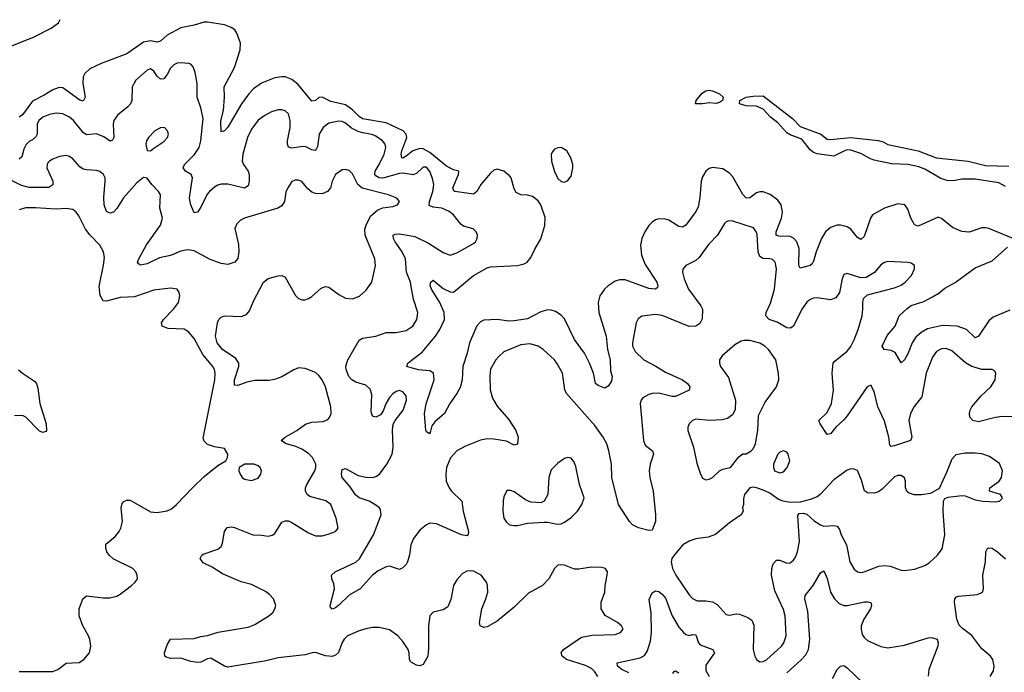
# Model space of a CAD drawing. Header units: inches. Extents: x 1682530 to 1839546, y 640742 to 791647.
# Tile 535 of 656: x 1797674 to 1803523, y 645634 to 649509. Entities that reach past the tile are written whole.
import ezdxf

# ---------------------------------------------------------------- set-up
doc = ezdxf.new("R2010")
doc.units = ezdxf.units.IN
doc.header["$MEASUREMENT"] = 0
doc.layers.add('B7694', color=7, linetype='Continuous')
doc.layers.add('B8604', color=7, linetype='Continuous')

msp = doc.modelspace()

# ---------------------------------------------------------------- linework, layer by layer
at = {"layer": 'B7694', "color": 5}
for points, elevation in [([(1797530, 649317.1), (1797755, 649405), (1797861.6, 649458.4), (1797903.6, 649490), (1797913.7, 649510)], 420), ([(1800000, 648723.1), (1799970, 648698), (1799950, 648687.4), (1799943.5, 648690), (1799940.2, 648710), (1799943.7, 648730), (1799972.8, 648810), (1799969.9, 648830), (1799951.4, 648850), (1799850, 648896.6), (1799710, 648919.9), (1799690, 648933.6), (1799650, 648974.7), (1799610, 649003.3), (1799522.7, 649022.7), (1799470, 649049.8), (1799450, 649046.4), (1799430, 649029.7), (1799410, 649025.1), (1799325.9, 649125.9), (1799290, 649153.3), (1799250, 649169.8), (1799230, 649170.7), (1799190, 649163.2), (1799110, 649133.2), (1799061.9, 649098.1), (1799035.5, 649070), (1798992.1, 649010), (1798910, 648871.3), (1798890, 648849.6), (1798870, 648844), (1798869.2, 648909.2), (1798883.4, 648970), (1798889.9, 649050), (1798887.6, 649110), (1798950, 649226.4), (1798983.8, 649330), (1798985.6, 649370), (1798963.5, 649430), (1798951, 649450), (1798930, 649463.7), (1798890, 649478.5), (1798790, 649495.6), (1798770, 649494.6), (1798710, 649476.5), (1798630, 649461), (1798550, 649418.1), (1798510, 649381.6), (1798490, 649376.8), (1798450, 649384.8), (1798410, 649375.3), (1798310, 649305.7), (1798157.8, 649250), (1798090, 649217.2), (1798060.6, 649190), (1798050.2, 649170), (1798048.9, 649130), (1798062.8, 649050), (1798050, 649026), (1798030, 649031), (1797930, 649105.3), (1797907.6, 649107.6), (1797870, 649093.6), (1797819, 649061), (1797750, 649025.8), (1797690, 648945.4), (1797670, 648930.4)], 420), ([(1800000, 648589.6), (1799950, 648598.2), (1799930, 648597), (1799830, 648568.6), (1799808.6, 648570), (1799790, 648581.3), (1799783.4, 648590), (1799784.4, 648610), (1799809.9, 648650), (1799839.3, 648710), (1799848.2, 648750), (1799844.1, 648770), (1799829.8, 648790), (1799790, 648818.4), (1799767.8, 648827.8), (1799710, 648836.6), (1799684.8, 648844.8), (1799645.6, 648865.6), (1799610, 648895.8), (1799590, 648905.8), (1799570, 648907.8), (1799510, 648894.8), (1799476.9, 648870), (1799452.3, 648830), (1799442.7, 648757.3), (1799430, 648733.6), (1799426.4, 648733.6), (1799410, 648736), (1799374.4, 648754.4), (1799357.2, 648757.2), (1799290, 648747.3), (1799270, 648752.3), (1799263.8, 648770), (1799264.6, 648790), (1799279.8, 648870), (1799281.2, 648910), (1799270.6, 648950.6), (1799250, 648967.8), (1799230, 648974.7), (1799210, 648973.7), (1799170, 648961.7), (1799130, 648941), (1799090, 648913.7), (1799050, 648858.9), (1799027.8, 648810), (1798999.3, 648710), (1798995.5, 648670), (1799003.9, 648650), (1799030.8, 648610.8), (1799037.8, 648590), (1799037.6, 648550), (1799030, 648522), (1799010, 648509.8), (1798910, 648533.6), (1798870, 648532.5), (1798850, 648526), (1798830, 648515.5), (1798800.2, 648490), (1798787.5, 648472.5), (1798750, 648395.6), (1798730, 648366.6), (1798710, 648362), (1798689.8, 648409.8), (1798682, 648450), (1798700.3, 648570), (1798692.4, 648590), (1798658.4, 648610), (1798645.1, 648630), (1798653.3, 648650), (1798711.6, 648708.4), (1798739.9, 648750), (1798750.4, 648789.6), (1798762.7, 648922.7), (1798750, 648986.6), (1798728.7, 649050), (1798727.7, 649130), (1798715.3, 649195.3), (1798703.6, 649230), (1798690, 649245.1), (1798679, 649250), (1798630, 649253.8), (1798610, 649250.8), (1798590, 649241), (1798570, 649222.4), (1798550, 649183.6), (1798530, 649158.9), (1798510, 649156.9), (1798490, 649174.7), (1798470, 649204.2), (1798450, 649217.4), (1798430, 649209.7), (1798363.6, 649150), (1798342.6, 649110), (1798339, 649030), (1798331.6, 649010), (1798314.6, 648990), (1798256.2, 648943.8), (1798232.8, 648910), (1798229.2, 648890), (1798232, 648810), (1798225.3, 648794.7), (1798211.8, 648788.2), (1798173.3, 648813.3), (1798130, 648831.6), (1798070, 648824.8), (1798050, 648838.8), (1797993.3, 648910), (1797969.9, 648929.9), (1797930, 648949.8), (1797890, 648954.6), (1797850, 648945.7), (1797810.4, 648930), (1797788.3, 648910), (1797778, 648890), (1797776.5, 648830), (1797770, 648814), (1797750, 648796.1), (1797730, 648786.4), (1797711.9, 648768.1), (1797698.6, 648741.4), (1797685.8, 648694.2), (1797670, 648681.4)], 440), ([(1800000, 645693.9), (1799996.2, 645696.2), (1799988.3, 645710), (1799987.7, 645750), (1799981.4, 645770), (1799950, 645816.9), (1799919.1, 645850), (1799870, 645886.2), (1799810, 645899.8), (1799770, 645899.3), (1799730, 645891.7), (1799690, 645880.3), (1799621.1, 645850), (1799600.7, 645830), (1799590, 645811.5), (1799568.1, 645751.9), (1799550, 645735), (1799530, 645727.7), (1799490, 645731.2), (1799430, 645751.4), (1799410.2, 645749.8), (1799370, 645737.8), (1799210, 645719.8), (1799137.9, 645702.1), (1798910, 645664.4), (1798890, 645669.7), (1798810, 645718.2), (1798790, 645714.8), (1798750, 645695.2), (1798730, 645692.2), (1798690, 645698.3), (1798630, 645718.7), (1798570, 645716), (1798543.2, 645723.2), (1798535.3, 645730), (1798534, 645750), (1798550, 645798), (1798569.7, 645830.3), (1798710, 645835.6), (1798750, 645846.7), (1798790, 645851.6), (1798852.7, 645872.7), (1799030, 645901.2), (1799070, 645917.6), (1799153.5, 645970), (1799177.2, 645990), (1799189.7, 646010), (1799194.3, 646030), (1799180.4, 646070), (1799156.7, 646096.7), (1799133.4, 646113.4), (1799050, 646155.6), (1798990, 646172.1), (1798879.2, 646219.2), (1798818, 646258), (1798764.4, 646284.4), (1798745.2, 646310), (1798755.3, 646330), (1798764.1, 646335.9), (1798850, 646364.7), (1798870, 646381), (1798878.9, 646401.1), (1798889.5, 646470), (1798906.9, 646493.1), (1798930, 646497), (1798950, 646493.1), (1799058, 646450), (1799110, 646448.9), (1799150, 646442), (1799172.6, 646447.4), (1799190, 646459.1), (1799230, 646526.4), (1799250, 646534), (1799270, 646532.6), (1799290, 646524), (1799390, 646461.3), (1799430, 646445.3), (1799470, 646444.9), (1799506.5, 646453.5), (1799549, 646470), (1799565.2, 646490), (1799553, 646550), (1799521.3, 646630), (1799491.5, 646651.5), (1799397.2, 646677.2), (1799380.9, 646690), (1799370.7, 646710), (1799370.6, 646730), (1799379.1, 646750), (1799426.2, 646830), (1799432.4, 646850), (1799432.2, 646870), (1799412.2, 646910), (1799390, 646932.6), (1799350, 646958.6), (1799314.2, 646974.2), (1799252.3, 646992.3), (1799227.8, 647010), (1799249.7, 647030), (1799320.4, 647070), (1799372, 647108), (1799410, 647119.7), (1799475.9, 647124.1), (1799504, 647136), (1799513.6, 647146.4), (1799523.5, 647170), (1799521.7, 647210), (1799490.7, 647330), (1799469.9, 647369.9), (1799450, 647397.2), (1799430, 647413.5), (1799370, 647438.6), (1799330, 647441.2), (1799301.6, 647430), (1799231.4, 647388.6), (1799188, 647372), (1799153.7, 647366.3), (1799070, 647366.5), (1799023.2, 647356.8), (1798970, 647336.4), (1798950, 647339.3), (1798949, 647370), (1798976.2, 647450), (1798976.2, 647470), (1798957.5, 647497.5), (1798878.5, 647550), (1798845.8, 647590), (1798836.4, 647630), (1798848.7, 647710), (1798857.2, 647730), (1798870, 647742.2), (1798890, 647750.9), (1798990, 647747.4), (1799021.1, 647758.9), (1799039.5, 647780.5), (1799063, 647837), (1799122.6, 647950), (1799150, 647972.6), (1799210, 647987.4), (1799230, 647990.3), (1799250, 647980.5), (1799312.5, 647872.5), (1799330, 647854.4), (1799350, 647845.7), (1799370, 647846), (1799390, 647853.1), (1799410, 647865.3), (1799464.3, 647915.7), (1799490, 647925.5), (1799510, 647921.5), (1799570, 647877.6), (1799610, 647856.1), (1799650, 647851.6), (1799691.8, 647868.2), (1799730, 647900.4), (1799764.7, 647950), (1799787.9, 648050), (1799784.2, 648090), (1799726.5, 648230), (1799724.7, 648264.7), (1799731, 648290), (1799758.3, 648341.7), (1799800.6, 648379.4), (1799830, 648391.7), (1799890, 648400.4), (1799917.2, 648410), (1799929.2, 648430), (1799913.2, 648450), (1799865.2, 648470), (1799708.4, 648508.4), (1799682, 648530), (1799650, 648594), (1799630, 648614), (1799610, 648620.5), (1799590, 648618), (1799550.3, 648590), (1799530.4, 648550.4), (1799519.7, 648510), (1799502.3, 648490), (1799470, 648474.6), (1799430, 648477.5), (1799410, 648485.8), (1799385, 648505), (1799350, 648547.8), (1799330, 648557.4), (1799310, 648556.9), (1799290, 648547.6), (1799266, 648510), (1799255, 648485), (1799247.5, 648430), (1799230, 648403.1), (1799208, 648390), (1799010, 648331.1), (1798983.7, 648316.3), (1798963.8, 648296.2), (1798952.4, 648270), (1798974.3, 648174.3), (1798975.8, 648130), (1798969.1, 648090.9), (1798951.1, 648068.9), (1798910, 648056.1), (1798870, 648061.1), (1798805.3, 648085.3), (1798710, 648135.9), (1798670, 648142.9), (1798630, 648134.9), (1798570, 648109.4), (1798505, 648095), (1798430, 648058.8), (1798391.3, 648051.3), (1798378.7, 648058.7), (1798373, 648070), (1798381.4, 648090), (1798427.5, 648172.5), (1798509.8, 648290), (1798521, 648330), (1798506.9, 648390), (1798510.9, 648470), (1798498.3, 648490), (1798458, 648530), (1798430, 648569.3), (1798410, 648572.7), (1798370, 648540.5), (1798290, 648452.4), (1798250, 648388.2), (1798230, 648366.3), (1798210, 648359.6), (1798189.8, 648369.8), (1798176.4, 648410), (1798174.1, 648454.1), (1798182.3, 648550), (1798180.7, 648570), (1798172, 648590), (1798150, 648608.6), (1798130, 648614.8), (1798070, 648617.6), (1798050, 648622.7), (1798030, 648636), (1797990, 648683.1), (1797970, 648696.8), (1797950, 648702.7), (1797910, 648697.2), (1797870, 648681.1), (1797850.2, 648669.8), (1797841.5, 648658.5), (1797836, 648650), (1797835.6, 648630), (1797870.3, 648549.7), (1797870, 648529.5), (1797846.5, 648513.5), (1797730, 648512.1), (1797684.8, 648524.8), (1797590, 648572.4)], 460), ([(1797670, 645638.6), (1797870, 645638.4), (1797899.6, 645650), (1797950, 645687.4), (1798027.4, 645692.6), (1798054.3, 645710), (1798088.2, 645750), (1798096.4, 645790), (1798091, 645829), (1798083.1, 645850), (1798049.3, 645909.3), (1798026.5, 645970), (1798027.1, 646010), (1798049.1, 646070.9), (1798070, 646087.8), (1798170, 646075.6), (1798210, 646077), (1798250, 646086.4), (1798270, 646097.1), (1798338, 646150), (1798359.3, 646170), (1798372.7, 646190), (1798372.3, 646210), (1798364.5, 646230), (1798346.6, 646250), (1798228.4, 646308.4), (1798205.4, 646330), (1798191.2, 646350), (1798184.4, 646370), (1798186, 646394), (1798240.4, 646439.6), (1798264.2, 646470), (1798273.8, 646490), (1798283.5, 646530), (1798276.1, 646610), (1798282.7, 646637.3), (1798292, 646648), (1798310, 646656.9), (1798330, 646655.6), (1798450, 646586.3), (1798490, 646582.6), (1798550, 646593.1), (1798574.5, 646605.5), (1798606, 646630), (1798699.7, 646730), (1798770, 646796.1), (1798850, 646862.4), (1798898, 646890), (1798909, 646910), (1798909.2, 646930), (1798890, 646964), (1798830, 646972.8), (1798790, 646987.1), (1798770, 647005.6), (1798763.6, 647023.6), (1798832.1, 647370), (1798835.2, 647410), (1798831.5, 647431.5), (1798821.1, 647450), (1798762.1, 647522.1), (1798710, 647615.6), (1798676.7, 647656.7), (1798650, 647671.4), (1798555.1, 647675.1), (1798519.3, 647690), (1798516.2, 647710), (1798527.6, 647730), (1798587.8, 647790), (1798616.2, 647830), (1798624.5, 647870), (1798620.9, 647890), (1798610, 647909), (1798570, 647915.6), (1798470, 647902.4), (1798356.3, 647863.7), (1798270, 647859.3), (1798190, 647837.2), (1798170, 647839.7), (1798151.9, 647871.9), (1798145.6, 647925.6), (1798172.2, 648052.2), (1798176.8, 648096.8), (1798171.9, 648130), (1798148.9, 648170), (1798090, 648231.6), (1798064.8, 648264.8), (1798024.9, 648344.9), (1798010, 648366.3), (1797990, 648381.7), (1797950, 648389), (1797890, 648385), (1797766.9, 648393.1), (1797708.2, 648391.8), (1797670, 648380.7)], 480), ([(1800000, 647923.5), (1799995, 647950), (1799972.2, 648010), (1799965.4, 648090), (1799945.6, 648130), (1799904.1, 648190), (1799894.6, 648210), (1799891.8, 648230), (1799903.9, 648236.1), (1799930, 648238.1), (1800000, 648225)], 440), ([(1800000, 646395.6), (1799997.8, 646390), (1799989.3, 646330.7), (1799977.3, 646290), (1799970, 646274.5), (1799950, 646254), (1799930, 646244.5), (1799870, 646264), (1799850, 646260.4), (1799802.5, 646237.5), (1799768.9, 646211.1), (1799696.5, 646130), (1799630, 646093), (1799570, 646032), (1799550, 646017), (1799529.6, 646009.6), (1799520.1, 646020.1), (1799518, 646030), (1799544.2, 646130), (1799540.1, 646160.1), (1799527, 646190), (1799526.6, 646210), (1799547, 646230), (1799670, 646287.1), (1799691.7, 646308.3), (1799774.8, 646450), (1799821.2, 646570), (1799817.8, 646597.8), (1799811.1, 646610), (1799790, 646627.4), (1799750, 646650.5), (1799691, 646671), (1799668.3, 646688.3), (1799636, 646736), (1799588.4, 646790), (1799585.3, 646810), (1799590, 646838.8), (1799610, 646843.7), (1799683.5, 646803.5), (1799730, 646792.9), (1799770, 646791.5), (1799790, 646796.8), (1799810.7, 646810), (1799855.3, 646870), (1799885.5, 646930), (1799892.4, 646970), (1799888.9, 647071.1), (1799893.1, 647106.9), (1799904, 647130), (1799951.7, 647190), (1799971.8, 647250), (1799970, 647276), (1799950, 647300.5), (1799930, 647306.6), (1799910, 647301.1), (1799890, 647288.2), (1799870, 647266.3), (1799850, 647231.3), (1799833.3, 647186.7), (1799816.8, 647163.2), (1799790, 647149.8), (1799770, 647155.1), (1799760.6, 647180.6), (1799764.5, 647284.5), (1799755.5, 647315.5), (1799730, 647339.3), (1799670, 647357.5), (1799646.2, 647370), (1799629, 647390), (1799612.9, 647432.9), (1799611.7, 647451.7), (1799623.1, 647490), (1799690, 647606.5), (1799710, 647618.8), (1799790, 647630.2), (1799850, 647651.2), (1799910, 647651.1), (1799970, 647664.2), (1800000, 647683.7)], 440), ([(1800000, 647442.3), (1799973.2, 647450), (1799979.5, 647470), (1800000, 647485.7)], 420), ([(1797665.7, 647430), (1797690.3, 647410), (1797762.6, 647362.6), (1797772.8, 647350), (1797781.9, 647321.9), (1797793.1, 647230), (1797830.9, 647110), (1797833.7, 647070), (1797830, 647063), (1797810, 647058.2), (1797790, 647068.8), (1797710.9, 647150), (1797690, 647158.3), (1797642.7, 647157.3)], 480)]:
    msp.add_lwpolyline(points, dxfattribs=dict(at, elevation=elevation))
for points, elevation in [([(1798534, 648870), (1798510, 648866.6), (1798477.3, 648850), (1798439.1, 648810), (1798427.7, 648790), (1798422, 648770), (1798430, 648732), (1798450, 648731.3), (1798470, 648747.3), (1798530, 648785.5), (1798552.3, 648810), (1798558, 648830), (1798552.3, 648850)], 460), ([(1799066, 646870), (1799010.7, 646869.3), (1798978, 646850), (1798976, 646830), (1798982.8, 646810), (1798996, 646790), (1799010, 646780.7), (1799050, 646773.4), (1799090, 646787.3), (1799105.2, 646810), (1799109.2, 646830), (1799101.2, 646850), (1799090, 646859.3)], 480)]:
    msp.add_lwpolyline(points, close=True, dxfattribs=dict(at, elevation=elevation))
at = {"layer": 'B8604', "color": 5}
for points, elevation in [([(1801810, 649012.2), (1801770, 649015.7), (1801730, 649009.2), (1801688, 649010), (1801691.5, 649030), (1801727.4, 649072.6), (1801750, 649086.7), (1801770, 649090.7), (1801790, 649087.3), (1801830.1, 649070.1), (1801853.1, 649050), (1801848.9, 649030), (1801830, 649017.7)], 380), ([(1800890, 648749.7), (1800870, 648748.6), (1800850, 648739.7), (1800836.7, 648723.3), (1800831.2, 648708.8), (1800833.7, 648670), (1800850, 648607.7), (1800870, 648566), (1800890, 648548.4), (1800910, 648544.9), (1800930, 648554.4), (1800950, 648580.7), (1800960.3, 648630), (1800958.8, 648650), (1800947.4, 648690), (1800923, 648730)], 420), ([(1801975.6, 647604.4), (1801960.3, 647599.7), (1801922.3, 647577.7), (1801847.3, 647512.7), (1801830.6, 647490), (1801830.4, 647470), (1801837.1, 647450), (1801883.9, 647383.9), (1801926.7, 647250), (1801924.7, 647195.3), (1801910, 647165.2), (1801878.4, 647141.6), (1801846.2, 647133.8), (1801770.5, 647129.5), (1801690, 647136.3), (1801670, 647129.4), (1801650.6, 647110), (1801642, 647090), (1801642, 647070), (1801676.5, 646970), (1801695.6, 646875.6), (1801715.9, 646815.9), (1801730, 646786), (1801750, 646776), (1801770, 646781), (1801789.3, 646790.7), (1801830, 646831), (1801850, 646841), (1801895.3, 646850), (1801945.6, 646914.4), (1801970, 646931.3), (1801990, 646932), (1802018, 646950), (1802030, 646962), (1802045.2, 646990), (1802058.4, 647070), (1802061.6, 647158.4), (1802102, 647238), (1802169.5, 647330), (1802182.4, 647370), (1802180.5, 647410), (1802164.7, 647490), (1802121.7, 647550), (1802100.5, 647570), (1802070, 647588.7), (1802010, 647603.5)], 460), ([(1802210, 646948.7), (1802190, 646942), (1802178, 646930), (1802151, 646870), (1802151, 646850), (1802158, 646830), (1802190, 646819.1), (1802210, 646824.9), (1802232.7, 646850), (1802249.2, 646890), (1802239, 646930), (1802230, 646942)], 460), ([(1800930, 646909.3), (1800910, 646903.7), (1800870, 646875.1), (1800830, 646837.2), (1800816.5, 646790), (1800811.8, 646690), (1800790, 646649.4), (1800770, 646640.7), (1800710, 646644.5), (1800677.4, 646657.4), (1800610, 646705.1), (1800590, 646714.5), (1800567.1, 646712.9), (1800550, 646675.3), (1800546, 646650), (1800544.6, 646590), (1800550.3, 646550.3), (1800565.7, 646525.7), (1800584, 646510), (1800610, 646504.9), (1800630, 646506.4), (1800690, 646519.3), (1800790, 646525.5), (1800810, 646525.5), (1800866.8, 646513.2), (1800890, 646516.3), (1800910, 646524.9), (1800950, 646553.4), (1800986.6, 646590), (1801013.3, 646630), (1801026.3, 646670), (1800999.1, 646750), (1800976.6, 646856.6), (1800965.6, 646885.6), (1800950, 646905.2)], 460), ([(1803350, 646935.6), (1803290, 646934.7), (1803234.7, 646925.3), (1803210, 646899.3), (1803180, 646820), (1803135.2, 646724.8), (1803083.9, 646696.1), (1803030, 646688), (1802988, 646688), (1802957.7, 646697.7), (1802946.2, 646706.2), (1802935.1, 646730), (1802936, 646770), (1802930, 646789.2), (1802910, 646802.4), (1802890, 646802), (1802870, 646794), (1802797.8, 646722.2), (1802774.6, 646705.4), (1802750, 646697.2), (1802710, 646700.4), (1802691.9, 646711.9), (1802674.7, 646774.7), (1802650, 646831.8), (1802630, 646840.7), (1802610, 646842), (1802590, 646834), (1802510, 646777.2), (1802429.4, 646690.6), (1802410, 646675.6), (1802370, 646659.3), (1802310, 646644.4), (1802250, 646643.1), (1802209.7, 646649.7), (1802181.1, 646661.1), (1802130, 646697.6), (1802090, 646715.1), (1802050, 646729.3), (1802030, 646732.7), (1802010, 646729), (1801978.8, 646690), (1801973.7, 646666.3), (1801974, 646630), (1801966.8, 646610), (1801971.3, 646590), (1801958.8, 646570), (1801890, 646521.3), (1801807.6, 646452.4), (1801763.5, 646436.5), (1801690, 646427.2), (1801650, 646413.2), (1801613.8, 646390), (1801560.7, 646330), (1801547.3, 646310), (1801543.8, 646290), (1801552, 646250), (1801572, 646210), (1801650, 646093.7), (1801670, 646071.8), (1801698.2, 646058.2), (1801750, 646059.3), (1801790, 646052.3), (1801816, 646036), (1801870, 645976.3), (1801890, 645973), (1801930, 645980.5), (1801950, 645979.1), (1801999.9, 645959.9), (1802023, 645943), (1802033.8, 645913.8), (1802031.3, 645770), (1802040.9, 645730), (1802050.2, 645710.2), (1802070, 645696.5), (1802090, 645698.5), (1802110, 645708.1), (1802198.8, 645790), (1802213.6, 645810), (1802226.2, 645850), (1802221.2, 645970), (1802210, 646007), (1802158.8, 646118.8), (1802139.1, 646210), (1802141, 646250), (1802150, 646279.1), (1802170, 646300.4), (1802190, 646299.5), (1802230, 646281.7), (1802250, 646284.6), (1802270, 646299.5), (1802282.2, 646317.8), (1802294, 646350), (1802305.8, 646410), (1802295.1, 646564.9), (1802303, 646577), (1802330, 646579.3), (1802350, 646572.7), (1802392.8, 646532.8), (1802430, 646509.2), (1802450, 646502.8), (1802510, 646504.9), (1802530, 646501.3), (1802543, 646483), (1802553, 646450), (1802585.2, 646390), (1802604.5, 646290), (1802630, 646246.7), (1802650, 646230.3), (1802670, 646227.1), (1802690, 646230.2), (1802776.6, 646263.4), (1802810, 646268.5), (1802844.2, 646264.2), (1802910, 646240.3), (1802930, 646237.6), (1802990, 646247.2), (1803050, 646268), (1803076, 646284), (1803126.3, 646330), (1803152.5, 646367.5), (1803168.4, 646450), (1803159.2, 646590), (1803161.6, 646650), (1803170, 646666.8), (1803190, 646674.8), (1803270, 646683.8), (1803290, 646681.6), (1803350, 646657.6), (1803394, 646650), (1803470, 646647), (1803494, 646650), (1803510, 646666), (1803512.7, 646670), (1803499, 646690), (1803435.3, 646710), (1803437.2, 646730), (1803491.8, 646768.2), (1803505.7, 646790), (1803510.9, 646830.9), (1803494.5, 646874.5), (1803434.9, 646914.9), (1803390, 646931)], 460)]:
    msp.add_lwpolyline(points, close=True, dxfattribs=dict(at, elevation=elevation))
for points, elevation in [([(1803530, 648519.8), (1803490, 648541.1), (1803350, 648563.1), (1803270, 648563), (1803230, 648553.6), (1803190, 648553.4), (1803146.2, 648566.2), (1803050, 648621.5), (1803015.4, 648635.4), (1802949.9, 648649.9), (1802853.2, 648653.2), (1802750, 648675.7), (1802724.4, 648684.4), (1802670, 648715.3), (1802610, 648735.2), (1802590, 648736), (1802570, 648729.5), (1802510, 648699.5), (1802410, 648712.6), (1802390, 648720.5), (1802370, 648736.9), (1802319.5, 648799.5), (1802250, 648825.6), (1802230, 648837.4), (1802177.1, 648897.1), (1802133.5, 648930), (1802090, 648977.7), (1802050, 648996), (1801990, 648998.5), (1801949.6, 649010), (1801951.5, 649030), (1801990, 649049.2), (1802030, 649055.3), (1802090, 649056.9), (1802263.6, 648923.6), (1802310, 648876), (1802432.7, 648830), (1802470, 648800.7), (1802490, 648798.7), (1802610, 648809.5), (1802772.8, 648792.8), (1802803.7, 648783.7), (1802830, 648769.2), (1803010, 648731.5), (1803118, 648690), (1803308.8, 648668.8), (1803410, 648642.6), (1803550, 648640.4)], 380), ([(1800000, 647485.7), (1800064.8, 647535.2), (1800143.2, 647630), (1800169.3, 647670), (1800196.2, 647730), (1800196, 647770), (1800169, 647830), (1800120.5, 647910), (1800112.9, 647930), (1800115.1, 647950), (1800130, 647961.7), (1800190, 647912.6), (1800230, 647893.7), (1800250, 647892.2), (1800370, 647990.2), (1800450, 648036.3), (1800470, 648040.9), (1800630, 648050.2), (1800670, 648060.3), (1800687.3, 648070), (1800710, 648098), (1800732.9, 648147.1), (1800770, 648207.7), (1800793.2, 648286.8), (1800794.9, 648334.9), (1800769.7, 648410), (1800754, 648434), (1800719.4, 648459.4), (1800690, 648468), (1800650, 648469.8), (1800623.3, 648483.3), (1800610, 648504.5), (1800593.2, 648570), (1800583.1, 648583.1), (1800550, 648609.1), (1800510, 648621.4), (1800490, 648616), (1800470, 648598.6), (1800412.8, 648530), (1800390, 648489.8), (1800370, 648473.7), (1800258, 648490), (1800252.8, 648492.8), (1800246.9, 648510), (1800280.5, 648590), (1800282, 648610), (1800250, 648617.3), (1800210, 648639.7), (1800110, 648720), (1800070, 648742), (1800050, 648744.9), (1800009.2, 648730.8), (1800000, 648723.1)], 420), ([(1800000, 648225), (1800021, 648221), (1800102.2, 648182.2), (1800190, 648126), (1800230, 648111.6), (1800270, 648124.6), (1800370, 648180.4), (1800382, 648190), (1800392, 648210), (1800392.7, 648230), (1800385.2, 648250), (1800367.2, 648267.2), (1800310, 648282.6), (1800294.4, 648294.4), (1800251.1, 648350), (1800224.2, 648370), (1800181.3, 648390), (1800130, 648395.2), (1800106.6, 648406.6), (1800107.3, 648430), (1800128.2, 648490), (1800133.1, 648530), (1800125.8, 648565.8), (1800110, 648608), (1800090, 648633.1), (1800070, 648633.1), (1800030, 648596.2), (1800010, 648587.9), (1800000, 648589.6)], 440), ([(1803570, 648212.3), (1803431.6, 648270), (1803410, 648274.1), (1803390, 648273.3), (1803312.9, 648247.1), (1803270, 648251.1), (1803215.4, 648275.4), (1803150, 648329.8), (1803130, 648336.2), (1803010, 648283.5), (1802990, 648292), (1802982.2, 648302.2), (1802967.7, 648330), (1802950, 648384.5), (1802931.3, 648410), (1802890, 648416.1), (1802810.4, 648390), (1802740.3, 648350), (1802727, 648330), (1802690, 648222.4), (1802670, 648205.1), (1802650, 648216), (1802610, 648265.1), (1802590, 648279.3), (1802550.2, 648289.8), (1802530, 648289.8), (1802490, 648275), (1802461, 648250), (1802435.7, 648210), (1802404.2, 648130), (1802390, 648074.5), (1802380.4, 648059.6), (1802369.3, 648050.7), (1802310, 648033.6), (1802301.8, 648050), (1802304.1, 648150), (1802290.8, 648190.8), (1802270, 648212.3), (1802250, 648222.7), (1802184.1, 648224.1), (1802167.1, 648230), (1802166.4, 648250), (1802199, 648330), (1802205.7, 648365.7), (1802196.5, 648410), (1802177.6, 648437.6), (1802131.7, 648471.7), (1802090, 648486.2), (1802070, 648487), (1802050, 648481.2), (1802010, 648452.5), (1801990, 648449.8), (1801970, 648471.1), (1801910, 648576.9), (1801890, 648597.6), (1801850, 648623.6), (1801790, 648631.2), (1801770, 648625.1), (1801750, 648609.8), (1801730, 648576.9), (1801722.2, 648550), (1801714.4, 648454.4), (1801703.3, 648396.7), (1801690.1, 648370), (1801630, 648288.7), (1801610, 648278), (1801590, 648282), (1801530, 648319.8), (1801510, 648325.3), (1801470, 648327.2), (1801450, 648321), (1801430, 648306.9), (1801410, 648286.3), (1801387.3, 648250), (1801370.2, 648210), (1801361.6, 648170), (1801368.3, 648111.7), (1801390, 648055.6), (1801457.7, 647950), (1801464.4, 647930), (1801461.7, 647918.3), (1801451, 647909), (1801410, 647912.2), (1801270, 647963.7), (1801235.9, 647964.1), (1801210, 647955.8), (1801170, 647929.8), (1801148.4, 647910), (1801120.5, 647870), (1801110.1, 647830), (1801113.2, 647770), (1801156.6, 647630), (1801165.6, 647550), (1801181.1, 647490), (1801183.8, 647423.8), (1801192.7, 647390), (1801190, 647362), (1801170, 647332.7), (1801150, 647321.2), (1801110, 647336.2), (1801094.5, 647350), (1801081.8, 647410), (1801058.6, 647470), (1801028.2, 647530), (1800969.8, 647610), (1800910, 647733.6), (1800890, 647755.6), (1800855.8, 647775.8), (1800830, 647785.1), (1800810, 647786), (1800770, 647774), (1800690, 647733.6), (1800610, 647720.5), (1800580, 647720), (1800510, 647729), (1800430, 647724.2), (1800410, 647714.7), (1800390, 647691.5), (1800345, 647590), (1800331.8, 647528.2), (1800306.7, 647450), (1800301.3, 647370), (1800290, 647326), (1800270.3, 647290), (1800228, 647230), (1800198, 647170), (1800139.4, 647120.6), (1800122.6, 647097.4), (1800110, 647049.2), (1800090, 647062), (1800086.6, 647070), (1800077.8, 647170), (1800088.3, 647228.3), (1800134.9, 647370), (1800131.5, 647410), (1800110, 647424), (1800042.7, 647430), (1800000, 647442.3)], 420), ([(1803590.7, 647150.7), (1803510, 647153.7), (1803470, 647147.9), (1803370, 647122.3), (1803336.2, 647130), (1803317.7, 647150), (1803315.3, 647170), (1803319.3, 647190), (1803329.8, 647210), (1803384.7, 647275.3), (1803443.1, 647330), (1803468.2, 647370), (1803471.3, 647410), (1803463.6, 647423.6), (1803450, 647432), (1803390, 647432.7), (1803330, 647449), (1803292.3, 647472.3), (1803210, 647543.9), (1803176.2, 647556.2), (1803150, 647555.5), (1803120, 647540), (1803095.5, 647504.5), (1803058.2, 647410), (1803032.3, 647270), (1802986.8, 647213.2), (1802965.2, 647170), (1802955.8, 647130), (1802972.3, 647030), (1802964.9, 647010), (1802870, 646978.8), (1802850, 646975.6), (1802843.1, 646983.1), (1802837, 647030), (1802810, 647125.6), (1802771.4, 647210), (1802750, 647301.2), (1802730, 647339.5), (1802707.2, 647330), (1802590, 647156.4), (1802570, 647133.1), (1802520.9, 647090), (1802490, 647049.4), (1802470, 647046), (1802428, 647110), (1802420.7, 647130), (1802470, 647177.6), (1802496.8, 647230), (1802508.1, 647310), (1802499.8, 647410), (1802506.6, 647470), (1802517, 647483), (1802590, 647541.7), (1802610, 647568.8), (1802630, 647608.5), (1802654.8, 647670), (1802678, 647750), (1802683.1, 647790), (1802681.3, 647830), (1802686.9, 647853.1), (1802710, 647875.5), (1802870, 647917), (1802910, 647932.2), (1802933.6, 647950), (1802971.5, 647990), (1802989.4, 648030), (1802989, 648050), (1802970, 648062.7), (1802950, 648067.3), (1802830, 648072.6), (1802810, 648066.6), (1802790, 648053), (1802751.9, 648008.1), (1802702, 647978), (1802670, 647976.9), (1802590, 648002), (1802570, 647997.2), (1802558.4, 647970), (1802543.2, 647890), (1802521.5, 647858.5), (1802490, 647845.7), (1802410, 647857.4), (1802390, 647856.1), (1802370, 647848.4), (1802350, 647831.2), (1802319.7, 647790), (1802270, 647689.7), (1802250, 647677.7), (1802230, 647680.3), (1802172.3, 647712.3), (1802126.3, 647730), (1802106.2, 647750), (1802107.6, 647770), (1802133.2, 647826.8), (1802158.1, 647910), (1802169.8, 648029.8), (1802160.9, 648070), (1802144.9, 648084.9), (1802129.8, 648089.8), (1802090, 648090.6), (1802070, 648103.5), (1802061.3, 648130), (1802053.5, 648233.5), (1802048.7, 648250), (1802032.7, 648272.7), (1801910, 648313.5), (1801885.3, 648314.7), (1801870, 648309.6), (1801861, 648299), (1801819.6, 648230), (1801764.8, 648175.2), (1801710, 648098), (1801690, 648078.7), (1801630.8, 648050), (1801612.4, 648027.6), (1801610.4, 648010), (1801620.3, 647970), (1801646, 647910), (1801719, 647810), (1801729.2, 647790), (1801726.8, 647733.2), (1801713.9, 647706.1), (1801690, 647689.8), (1801650, 647687.7), (1801490, 647753), (1801450, 647759.4), (1801370.2, 647749.8), (1801346.7, 647733.3), (1801334.9, 647710), (1801313.4, 647590), (1801313.8, 647570), (1801330, 647538.7), (1801380.3, 647490), (1801452.9, 647452.9), (1801510, 647416.9), (1801611.3, 647371.3), (1801640.8, 647350), (1801654.3, 647330), (1801650.4, 647310), (1801570, 647272.1), (1801550, 647271.2), (1801470, 647291.2), (1801431.3, 647290), (1801410, 647284.4), (1801376.1, 647263.9), (1801365.8, 647250), (1801359.8, 647230), (1801379, 647010), (1801390, 646983.1), (1801432, 646950), (1801438.5, 646930), (1801419.3, 646870), (1801413.4, 646830), (1801417.1, 646790), (1801437.2, 646710), (1801451.5, 646570), (1801450, 646528.7), (1801430, 646477.2), (1801410, 646475.1), (1801350, 646492), (1801313.2, 646510), (1801295.1, 646530), (1801230, 646629.5), (1801191.8, 646790), (1801189, 646870), (1801173.6, 646950), (1801161.1, 646990), (1801138.9, 647030), (1801090, 647098.7), (1800922, 647290), (1800912, 647312), (1800898.7, 647410), (1800864, 647470), (1800849.8, 647489.8), (1800783.6, 647550), (1800754, 647570), (1800704.1, 647584.1), (1800650, 647579.4), (1800550, 647536.5), (1800519, 647510), (1800502.3, 647490), (1800470, 647433.2), (1800466.1, 647393.9), (1800469.2, 647310.8), (1800481.7, 647261.7), (1800510, 647214.4), (1800577.5, 647137.5), (1800621.3, 647070), (1800634.9, 647030), (1800630, 646989), (1800610, 646982.9), (1800566.2, 647006.2), (1800490, 647019.1), (1800450, 647020.6), (1800410, 647011.6), (1800322.7, 646977.3), (1800270, 646949.6), (1800233, 646907), (1800209.3, 646850.7), (1800204.4, 646810), (1800207.6, 646770), (1800224.6, 646730), (1800239.5, 646710), (1800300.3, 646650), (1800307.8, 646590), (1800339, 646470), (1800337.1, 646450), (1800330, 646444.2), (1800297.2, 646450), (1800150, 646515.6), (1800110, 646519.7), (1800090, 646509.7), (1800050, 646478), (1800012.4, 646427.6), (1800000, 646395.6)], 440), ([(1803555.9, 647784.1), (1803456.5, 647743.5), (1803430, 647721), (1803370, 647629.7), (1803350, 647620.4), (1803298.5, 647670), (1803242.7, 647690), (1803154.4, 647694.4), (1803066.8, 647673.2), (1803028.7, 647651.3), (1802996.3, 647623.7), (1802974.6, 647590), (1802950, 647525.1), (1802930, 647489.5), (1802910, 647472.7), (1802873.6, 647533.6), (1802850, 647544.1), (1802809, 647550), (1802796.9, 647570), (1802826.6, 647633.4), (1802875, 647690), (1802897.2, 647750), (1802945.1, 647794.9), (1802970, 647812.3), (1803044.2, 647835.8), (1803096.2, 647863.8), (1803134, 647886), (1803170, 647915.6), (1803230, 647949.3), (1803350, 648036.5), (1803450, 648078.2), (1803540.7, 648159.3)], 420), ([(1800000, 647683.7), (1800009.7, 647690), (1800032.1, 647730), (1800038, 647770), (1800013.8, 647850), (1800000, 647923.5)], 440), ([(1803438.7, 645610), (1803457.5, 645642.5), (1803462.8, 645670), (1803453.5, 645710), (1803441.5, 645730), (1803390, 645774.3), (1803330, 645852.8), (1803274.2, 645894.2), (1803254.6, 645914.6), (1803241, 645950), (1803226.6, 646050), (1803228.3, 646070), (1803238, 646082), (1803250, 646087), (1803363.3, 646096.7), (1803392.7, 646110), (1803398.4, 646130), (1803395.6, 646210), (1803410.9, 646290), (1803413, 646350), (1803422.7, 646370), (1803430, 646374), (1803450, 646370.3), (1803482.4, 646350), (1803530, 646308.5)], 440), ([(1801107.6, 645610), (1801090, 645636.8), (1801070, 645655.9), (1801034.5, 645674.5), (1800922, 645710), (1800895.4, 645730), (1800891.1, 645750), (1800904, 645770), (1801010, 645842.7), (1801073.6, 645853.6), (1801210, 645859.3), (1801242, 645870), (1801259, 645890), (1801249, 645910), (1801224, 645930), (1801150.9, 645970.9), (1801128.4, 646010), (1801128, 646050), (1801149.6, 646110), (1801151.5, 646150), (1801164.2, 646210), (1801165.1, 646230), (1801152.7, 646250), (1801130, 646256.3), (1801070, 646258.3), (1800994.4, 646245.6), (1800970, 646246.3), (1800910, 646269.5), (1800890, 646272.7), (1800870, 646269.3), (1800850.7, 646250), (1800816.4, 646190), (1800779.3, 646150), (1800696, 646104), (1800610, 646020.4), (1800510, 645938.3), (1800450, 645904.2), (1800430, 645900.9), (1800409.5, 645909.5), (1800404.5, 645930), (1800419.7, 646010), (1800443.5, 646070), (1800454, 646110), (1800452.9, 646150), (1800446.2, 646170), (1800415.1, 646210), (1800370, 646234), (1800350, 646237.2), (1800330, 646234.3), (1800302, 646218), (1800270, 646183.7), (1800250.4, 646150), (1800234.2, 646065.8), (1800216.4, 646023.6), (1800190, 646004.7), (1800129, 645991), (1800110.3, 645969.7), (1800102, 645910), (1800103, 645777), (1800098, 645730), (1800070, 645679.5), (1800050, 645671.5), (1800030, 645675.8), (1800000, 645693.9)], 460), ([(1802229.9, 645630.1), (1802314.3, 645705.7), (1802342.9, 645737.1), (1802360.2, 645770), (1802366.5, 645830), (1802355.3, 645995.3), (1802337.1, 646070), (1802339.2, 646090), (1802387, 646150), (1802430, 646225.5), (1802450, 646236.3), (1802470, 646190.8), (1802490.2, 646110), (1802513.6, 646070), (1802542.5, 646042.5), (1802570, 646031.1), (1802590, 646030.2), (1802692.3, 646052.3), (1802713.3, 646053.3), (1802728.8, 646048.8), (1802733.7, 646030), (1802728, 646010), (1802687.6, 645950), (1802672.8, 645910), (1802671.9, 645890), (1802679.1, 645859.1), (1802690, 645840.3), (1802710, 645823.6), (1802790, 645787.6), (1802830, 645780.3), (1802930, 645795.5), (1803070, 645837.8), (1803090, 645841.1), (1803122.8, 645830), (1803130.6, 645810), (1803128.5, 645790), (1803074, 645650), (1803070.3, 645610.3)], 440), ([(1801291.3, 645630), (1801250, 645649.9), (1801225.4, 645670), (1801222.7, 645690), (1801359.8, 645720.2), (1801385.5, 645734.5), (1801401.8, 645758.2), (1801421.1, 645818.9), (1801427.7, 645870), (1801424.5, 645984.5), (1801413.4, 646066.6), (1801430, 646106.8), (1801450, 646117.3), (1801470, 646113), (1801490, 646098.4), (1801510, 646074), (1801549.2, 645969.2), (1801590, 645902.8), (1801616.5, 645870), (1801630, 645858), (1801650, 645853.4), (1801670, 645858.5), (1801690, 645856.4), (1801706.2, 645810), (1801716.6, 645796.6), (1801790.3, 645770), (1801801.3, 645750), (1801750, 645676.3), (1801750, 645644.4), (1801770, 645608.7)], 440), ([(1802502, 645598), (1802530, 645650.8), (1802550, 645670.8), (1802570, 645674), (1802590, 645660.5), (1802727.8, 645527.8)], 420), ([(1801552.9, 645627.1), (1801560.7, 645639.3), (1801570, 645642), (1801590, 645630.3)], 420)]:
    msp.add_lwpolyline(points, dxfattribs=dict(at, elevation=elevation))

doc.saveas('drawing.dxf')
